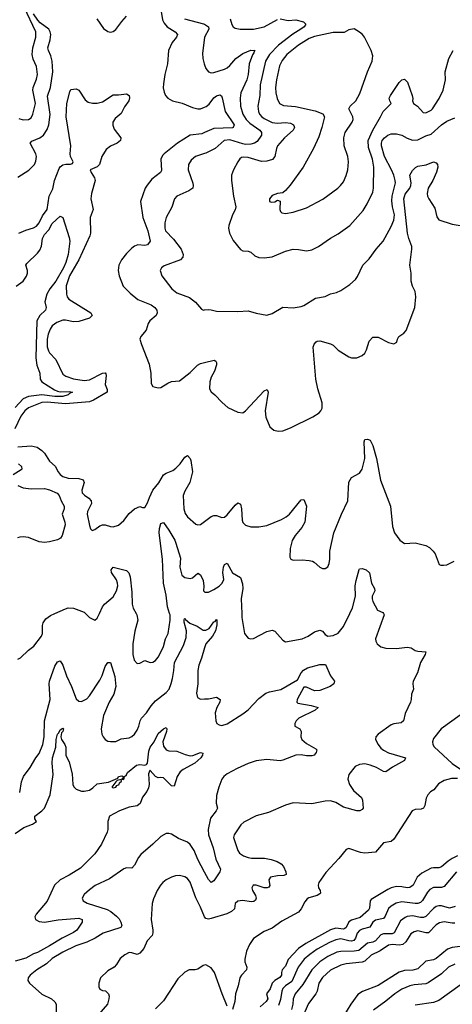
# Model space of a CAD drawing. Header units: inches. Extents: x 1694797 to 1849917, y 907313 to 1017959.
# Tile 272 of 656: x 1708604 to 1711871, y 977050 to 984483. Entities that reach past the tile are written whole.
import ezdxf

# ---------------------------------------------------------------- set-up
doc = ezdxf.new("R2010")
doc.units = ezdxf.units.IN
doc.header["$MEASUREMENT"] = 0
for name, color, linetype in [('B7907', 7, 'Continuous'), ('B7908', 7, 'Continuous'), ('B7917', 7, 'Continuous'), ('B7918', 7, 'Continuous')]:
    doc.layers.add(name, color=color, linetype=linetype)

msp = doc.modelspace()

# ---------------------------------------------------------------- linework, layer by layer
at = {"layer": 'B7907', "color": 5}
for points, elevation in [([(1708590, 979654.4), (1708610, 979664.9), (1708670, 979724), (1708710, 979754), (1708769.2, 979830), (1708775.1, 979850), (1708774.7, 979910), (1708780.4, 979930), (1708800.7, 979959.3), (1708835.3, 979984.7), (1708869.1, 980000)], 760), ([(1708603.5, 978650), (1708617.6, 978730), (1708631.6, 978768.4), (1708682.7, 978837.3), (1708725.4, 978910), (1708750, 978942), (1708777.2, 979010), (1708788.6, 979070), (1708789.8, 979190), (1708833.6, 979350), (1708825.7, 979470), (1708828.4, 979490), (1708870, 979602.4), (1708890, 979635.8), (1708910, 979642.4), (1708929.3, 979609.3), (1708957.4, 979530), (1708994.4, 979450), (1709030, 979356.3), (1709050, 979337.1), (1709070, 979336.4), (1709110, 979356.4), (1709130, 979378.4), (1709210, 979498), (1709227.2, 979532.8), (1709250, 979600.7), (1709270, 979630.7), (1709290, 979630.8), (1709323.2, 979523.2), (1709330.9, 979450), (1709313.4, 979390), (1709278.4, 979330), (1709235.4, 979230), (1709219.5, 979130), (1709224.9, 979090), (1709233, 979070), (1709250, 979048), (1709270, 979035.5), (1709290, 979033), (1709330, 979033.4), (1709370, 979053.4), (1709430, 979060.5), (1709450, 979070.6), (1709470, 979088), (1709490, 979120.5), (1709504.4, 979150), (1709513.5, 979190), (1709522.7, 979210), (1709561.2, 979250), (1709596.9, 979303.1), (1709630, 979342), (1709710, 979403.6), (1709732.1, 979430), (1709748.7, 979471.3), (1709757.8, 979510), (1709768.4, 979570), (1709772.6, 979630), (1709841, 979759), (1709862, 979818), (1709863.4, 979870), (1709845.8, 979934.2), (1709845.2, 979954.8), (1709850, 979964), (1709854.8, 979954.8), (1709887.7, 979927.7), (1709943.4, 979903.4), (1709990, 979874.9), (1710000, 979874.8)], 740), ([(1709100.8, 980000), (1709130, 979971), (1709150, 979958.8), (1709170, 979950.8), (1709190, 979964), (1709206.1, 980000)], 760), ([(1709482.2, 980000), (1709487.6, 979990), (1709497.1, 979950), (1709472.5, 979867.5), (1709458.8, 979770), (1709458.3, 979690), (1709468.1, 979648.1), (1709490, 979623.8), (1709510, 979624.4), (1709550, 979644.4), (1709590, 979630.3), (1709610, 979632), (1709630, 979644.9), (1709650, 979670.4), (1709670, 979708.4), (1709688.6, 979751.4), (1709703.9, 979810), (1709724.5, 979850), (1709740.2, 979950), (1709738.9, 979990), (1709735.9, 980000)], 760), ([(1710000, 979741.9), (1709977.4, 979662.6), (1709956.3, 979610), (1709949.4, 979570), (1709948.7, 979470), (1709939, 979399), (1709946.7, 979366.7), (1709970, 979352.9), (1710000, 979354.9)], 740), ([(1708570, 978340.2), (1708634.3, 978385.7), (1708699.5, 978410), (1708729.6, 978430), (1708718, 978450), (1708717.4, 978470), (1708772.1, 978510), (1708789.8, 978530), (1708833.6, 978630), (1708855.5, 978784.5), (1708849.1, 978869.1), (1708851, 978910), (1708877, 978990), (1708879.4, 979050), (1708888.3, 979090), (1708899.8, 979100.2), (1708910, 979122.8), (1708930, 979135.5), (1708935.5, 979130), (1708930.3, 979110), (1708920.6, 979099.4), (1708914.9, 979070), (1708920.2, 979050), (1708945.6, 979010), (1708951.8, 978991.8), (1708953, 978930), (1708976.5, 978876.5), (1708999.8, 978790), (1709003.8, 978710), (1709012, 978692), (1709030, 978673.7), (1709070, 978659.5), (1709090, 978658.3), (1709130, 978666.4), (1709157.2, 978682.8), (1709190, 978713.1), (1709273.2, 978726.8), (1709343.7, 978756.3), (1709350.4, 978770.4), (1709375.5, 978775.5), (1709384.7, 978770), (1709382, 978758), (1709374, 978750), (1709386.8, 978746.8), (1709393.6, 978753.6), (1709393.6, 978766.4), (1709410, 978782), (1709419.1, 978800.9), (1709485.6, 978854.4), (1709510, 978860.9), (1709550, 978855.6), (1709560.1, 978859.9), (1709570, 978871), (1709578.8, 978961.2), (1709588.1, 978990), (1709620.4, 979030), (1709650, 979095.3), (1709690, 979130.4), (1709710, 979138.8), (1709715.5, 979130), (1709713.4, 979110), (1709683.7, 979030), (1709690, 978998.8), (1709710, 978970.4), (1709730, 978963.6), (1709790, 978961.5), (1709854.4, 978934.4), (1709890, 978926), (1709911, 978929), (1709970, 978951.3), (1709986, 978946), (1709985.5, 978930), (1709972.2, 978910), (1709926.7, 978870), (1709837.7, 978822.3), (1709814.5, 978805.5), (1709793.4, 978770), (1709770, 978697.2), (1709750, 978698), (1709690, 978758.4), (1709670, 978762), (1709650, 978758.4), (1709630, 978769.6), (1709590, 978815.1), (1709586.3, 978813.7), (1709575.6, 978790), (1709580.5, 978710), (1709576.8, 978683.2), (1709564.1, 978655.8), (1709530, 978612.8), (1709513.4, 978566.6), (1709490, 978549.1), (1709430, 978537.2), (1709356.5, 978510), (1709283.1, 978470), (1709270.3, 978430), (1709270.3, 978370.3), (1709264, 978350), (1709220.3, 978259.7), (1709170, 978186.2), (1709063.2, 978076.8), (1708976.1, 978023.9), (1708910.1, 977990), (1708866.3, 977950), (1708810, 977829.6), (1708726.9, 977730), (1708717.4, 977710), (1708723.1, 977690), (1708750, 977675.5), (1708790, 977668.7), (1708893.1, 977686.9), (1709050, 977700.5), (1709075.3, 977690), (1709076.5, 977670), (1709034.7, 977610), (1709009.3, 977590.7), (1708923.2, 977550), (1708830, 977491), (1708738.6, 977441.4), (1708708.7, 977430), (1708650, 977397.2), (1708570, 977375.9)], 720), ([(1710000, 978048.2), (1709950, 978142.7), (1709922.1, 978210), (1709890, 978255.3), (1709870, 978273.8), (1709802.3, 978302.3), (1709750, 978334.8), (1709730, 978339.8), (1709710, 978338), (1709670, 978317.4), (1709610, 978258.7), (1709518.6, 978181.4), (1709500.7, 978159.3), (1709470, 978099.3), (1709450, 978077.2), (1709410, 978079.5), (1709390, 978071.6), (1709282.2, 977997.8), (1709174.4, 977945.6), (1709130, 977915.1), (1709090, 977878), (1709076.3, 977850), (1709082, 977830), (1709113.5, 977813.5), (1709265.2, 977765.2), (1709291.4, 977751.4), (1709335.7, 977715.7), (1709354.3, 977694.3), (1709368.5, 977670), (1709374.3, 977645.7), (1709368, 977630), (1709233.5, 977586.5), (1709174.6, 977550), (1709110, 977518.5), (1709026.7, 977490), (1708930, 977444.1), (1708850, 977396.8), (1708805.7, 977354.3), (1708732.2, 977310), (1708683.8, 977270), (1708668.4, 977250), (1708666, 977230), (1708678.4, 977210), (1708770, 977125.5), (1708844.7, 977090), (1708868.3, 977068.3), (1708878, 977050), (1708878.3, 976970)], 740), ([(1710000, 977710.6), (1709970, 977783.6), (1709933.9, 977853.9), (1709891, 977971), (1709870, 977999.3), (1709850, 978012.8), (1709810, 978021.7), (1709780.8, 978019.2), (1709750.3, 978009.7), (1709710.3, 977989.7), (1709684.9, 977970), (1709666, 977950), (1709643.1, 977910), (1709614.1, 977845.9), (1709604.6, 977810), (1709595.8, 977690), (1709610.2, 977610), (1709610.3, 977590), (1709604.2, 977570), (1709566.7, 977530), (1709540.2, 977470), (1709510, 977435.4), (1709490, 977426), (1709450, 977438.9), (1709430, 977439.7), (1709397.3, 977422.7), (1709363.2, 977396.8), (1709336, 977350), (1709317.6, 977330), (1709270, 977301.5), (1709214.3, 977250), (1709200.2, 977210), (1709202.2, 977182.2), (1709210, 977165.3), (1709230, 977154.6), (1709252, 977152), (1709274.9, 977130), (1709279.5, 977110), (1709277.4, 977090), (1709266, 977050), (1709150, 976916.9)], 760), ([(1710000, 977345.4), (1709990, 977342.9), (1709950, 977314), (1709930, 977309.6), (1709884.7, 977310), (1709850, 977292), (1709797.7, 977242.3), (1709690, 977077), (1709630, 977014.5)], 780)]:
    msp.add_lwpolyline(points, dxfattribs=dict(at, elevation=elevation))
at = {"layer": 'B7907', "color": 5, "elevation": 720}
msp.add_lwpolyline([(1709370, 978746), (1709340.5, 978739.5), (1709330, 978729.2), (1709300.7, 978690), (1709310, 978684.4), (1709328.7, 978690), (1709337.4, 978702.6), (1709354.3, 978710), (1709358.4, 978721.6), (1709373.2, 978733.2)], close=True, dxfattribs=at)
at = {"layer": 'B7908', "color": 5}
for points, elevation in [([(1708596.9, 983736.9), (1708630, 983726.5), (1708670, 983730.3), (1708690, 983742.6), (1708703.5, 983770), (1708722, 983850), (1708703.5, 983950), (1708704.2, 983970), (1708730, 984034.8), (1708736.9, 984070), (1708731, 984130), (1708705.3, 984185.3), (1708698.9, 984218.9), (1708703.2, 984270), (1708724.7, 984350), (1708726.1, 984390), (1708636.9, 984576.9)], 840), ([(1709665.4, 984590), (1709681.8, 984481.8), (1709695.7, 984455.7), (1709717.2, 984430), (1709777, 984390), (1709794.6, 984370), (1709786.7, 984350), (1709756.2, 984310), (1709727.1, 984250), (1709719.6, 984150), (1709700.2, 984070), (1709690, 983998), (1709688.3, 983968.3), (1709695.1, 983935.1), (1709706, 983910), (1709723.7, 983890), (1709757.6, 983870), (1709830, 983853.1), (1709910, 983819.5), (1709950, 983809.5), (1709970, 983810.1), (1710000, 983822.6)], 820), ([(1708590, 983294.4), (1708672.7, 983347.3), (1708714.5, 983390), (1708725.7, 983414.3), (1708730.9, 983450), (1708725.7, 983470), (1708683.1, 983550), (1708695.5, 983564.5), (1708756.9, 983590), (1708784.4, 983610), (1708810, 983653.6), (1708822.8, 983690), (1708832.9, 983767.1), (1708814.7, 983905.3), (1708836.6, 983970), (1708853, 984090), (1708848.2, 984170), (1708838.1, 984210), (1708820.2, 984250), (1708817.3, 984270), (1708834.9, 984330), (1708837.9, 984370), (1708834.4, 984390), (1708823.6, 984410), (1708759.1, 984459.1), (1708739.5, 984479.5), (1708707.3, 984527.3)], 820), ([(1709185.7, 984490), (1709237.5, 984417.5), (1709270, 984392.7), (1709290, 984388.2), (1709310, 984393.7), (1709330, 984407.7), (1709374, 984470), (1709410, 984510.1)], 820), ([(1709849.1, 984490), (1709992.7, 984452.7), (1710000, 984448.2)], 840), ([(1710000, 984348), (1709984.9, 984230), (1709987.6, 984190), (1709996.5, 984150), (1710000, 984140.8)], 840), ([(1708597.7, 982870), (1708650, 982893.2), (1708708.1, 982911.9), (1708730, 982924.6), (1708750, 982948.9), (1708777.1, 983002.9), (1708811.8, 983050), (1708825.1, 983150), (1708852.9, 983207.1), (1708867.7, 983270), (1708900.9, 983359.1), (1708910, 983372.8), (1708930, 983386.1), (1708951.7, 983391.7), (1708987.4, 983392.6), (1709001.7, 983398.3), (1709006.6, 983410), (1708987.3, 983450), (1708984.8, 983470), (1708989.9, 983530), (1708953.9, 983750), (1708960.9, 983850), (1708981.7, 983938.3), (1708990, 983954.8), (1709030, 983962), (1709050, 983950.6), (1709097.3, 983877.3), (1709121.2, 983861.2), (1709153.5, 983853.5), (1709190, 983852.5), (1709230, 983861.8), (1709310, 983915.3), (1709350, 983914.8), (1709410, 983922.8), (1709430, 983910.8), (1709432.7, 983892.7), (1709427, 983870), (1709395.1, 983824.9), (1709370, 983774.5), (1709324.4, 983735.6), (1709308.3, 983710), (1709307.3, 983687.3), (1709315.9, 983655.9), (1709367.3, 983590), (1709364.9, 983570), (1709340.5, 983550), (1709290, 983528), (1709256.1, 983503.9), (1709223.9, 983450), (1709206, 983390), (1709188.4, 983371.6), (1709135.5, 983350), (1709142.8, 983330), (1709169.5, 983290), (1709174, 983270), (1709146.9, 983170), (1709140.5, 983130), (1709158.6, 983050), (1709137.1, 982990), (1709137.8, 982870), (1709132.5, 982850), (1709050.5, 982670), (1708979.9, 982550), (1708954.4, 982474.4), (1708956.9, 982410), (1708961.8, 982390), (1708973.7, 982373.7), (1709141.1, 982270), (1709150.3, 982250), (1709130.4, 982230), (1709050, 982203.5), (1709010, 982201.2), (1708950, 982214.3), (1708930, 982213.8), (1708883, 982197), (1708850, 982171.4), (1708832.9, 982147.1), (1708818.2, 982110), (1708810.5, 982070), (1708812.3, 982012.3), (1708822.1, 981982.1), (1708830, 981967.3), (1708876.4, 981916.4), (1708930, 981805.8), (1708951.3, 981791.3), (1709010.6, 981770.6), (1709090, 981757.9), (1709130, 981763.8), (1709230, 981814), (1709250, 981815.8), (1709255.2, 981810), (1709255.9, 981795.9), (1709248.3, 981730), (1709264.3, 981690), (1709263.5, 981670), (1709160.6, 981610), (1709130, 981597.6), (1708950, 981583.4), (1708810, 981594.8), (1708770, 981593.9), (1708670, 981553.6), (1708642, 981530), (1708611.4, 981490), (1708566, 981394)], 780), ([(1710000, 983630.9), (1709978.7, 983621.3), (1709890, 983611.5), (1709794.4, 983550), (1709693.8, 983470), (1709683, 983457), (1709668.4, 983430), (1709675.2, 983344.8), (1709667.4, 983330), (1709602.3, 983277.7), (1709566.6, 983233.4), (1709552.3, 983210), (1709514.9, 983110), (1709533, 982990), (1709571.3, 982890), (1709588.2, 982810), (1709570, 982782.7), (1709550, 982779.3), (1709496.2, 982783.8), (1709470, 982773.5), (1709450, 982758.9), (1709410, 982716.9), (1709373.4, 982670), (1709353.1, 982630), (1709347.9, 982590), (1709355.3, 982550), (1709385.7, 982470), (1709437.2, 982417.2), (1709495.8, 982370), (1709597.4, 982330), (1709624.4, 982310), (1709638.2, 982290), (1709642.2, 982270), (1709634.9, 982250), (1709586.7, 982210), (1709574.9, 982190), (1709560, 982140), (1709518.7, 982090), (1709512, 982070), (1709522.6, 982030), (1709582.4, 981882.4), (1709595.1, 981815.1), (1709597.5, 981737.5), (1709610, 981714.8), (1709650, 981703.8), (1709670, 981706), (1709721.6, 981738.4), (1709750, 981750.3), (1709810, 981756.5), (1709890, 981819.1), (1709946.5, 981873.5), (1709970, 981888.2), (1710000, 981895.4)], 820), ([(1710000, 983472), (1709931.2, 983448.8), (1709897.8, 983422.2), (1709879.6, 983390), (1709876.1, 983350), (1709910.4, 983249.6), (1709914.9, 983230), (1709912.2, 983210), (1709882, 983190), (1709790.6, 983150), (1709772.2, 983130), (1709752, 983068), (1709710.3, 982990), (1709700.8, 982950), (1709699, 982910), (1709704.9, 982890), (1709765.6, 982825.6), (1709823.7, 982750), (1709837.6, 982710), (1709836.4, 982690), (1709817.3, 982670), (1709695.6, 982624.4), (1709674, 982610), (1709663.8, 982590), (1709678, 982550), (1709752.2, 982450), (1709790, 982420.9), (1709886, 982386), (1709930.7, 982350), (1709976.3, 982296.3), (1709990.6, 982290.6), (1710000, 982291.8)], 840), ([(1708576.8, 982470), (1708630.3, 982509.7), (1708654.5, 982545.5), (1708661.8, 982570), (1708661.7, 982590), (1708651.2, 982630), (1708657, 982643), (1708738.7, 982721.3), (1708756.3, 982743.7), (1708767.5, 982772.5), (1708775.5, 982830), (1708790, 982861.5), (1708823.4, 982896.6), (1708850, 982943), (1708910, 982998.8), (1708930.5, 982990), (1708978, 982838), (1708981.7, 982810), (1708971, 982711), (1708952.5, 982650), (1708933.8, 982610), (1708877.2, 982510), (1708830.7, 982450), (1708807.7, 982410), (1708792.8, 982352.8), (1708803.2, 982310), (1708798.6, 982290), (1708755.5, 982250), (1708734.1, 982210), (1708726, 981930), (1708733.5, 981873.5), (1708754.7, 981814.7), (1708757.5, 981770), (1708771.3, 981750), (1708867.5, 981687.5), (1708890, 981678.2), (1708910, 981674.2), (1708977.1, 981677.1), (1709001.6, 981670), (1708980, 981660), (1708970.2, 981650), (1708930, 981638.8), (1708870, 981638.6), (1708769.9, 981649.9), (1708670, 981637.7), (1708630, 981621.7), (1708570, 981555.4)], 760), ([(1708590, 981258.4), (1708690, 981266.6), (1708735.8, 981255.7), (1708770, 981231.5), (1708790, 981210.3), (1708830, 981150.3), (1708872.8, 981112.8), (1708894.7, 981070), (1708910.3, 981050), (1708930, 981034.4), (1708970, 981022.1), (1709050, 981020.1), (1709083.7, 981010), (1709091, 980990), (1709074, 980930), (1709075, 980910), (1709092.3, 980892.3), (1709126.7, 980870), (1709144.2, 980850), (1709145.8, 980830), (1709116.9, 980770), (1709113.8, 980750), (1709130, 980664.7), (1709138.5, 980638.5), (1709150, 980627.3), (1709170, 980633), (1709210, 980662.4), (1709230, 980670.3), (1709250, 980670.4), (1709290, 980655.8), (1709310, 980653.7), (1709350, 980666), (1709390, 980701.5), (1709430, 980754.9), (1709470, 980790.2), (1709510, 980807), (1709530, 980800.4), (1709550, 980800.5), (1709570, 980834.9), (1709583.7, 980876.3), (1709609.2, 980930), (1709653.5, 980986.5), (1709690, 981046.5), (1709710, 981060.1), (1709760.2, 981079.8), (1709783.7, 981096.3), (1709816.5, 981130), (1709850, 981180.3), (1709870, 981192.7), (1709890, 981170.4), (1709895.6, 981155.6), (1709908.1, 981070), (1709888.3, 980990), (1709850, 980924.2), (1709838, 980890), (1709843.6, 980790), (1709853.7, 980753.7), (1709870, 980730.4), (1709934.6, 980674.6), (1709950, 980670.3), (1709970, 980672), (1710000, 980694.6)], 780), ([(1708595.6, 981130), (1708617.8, 981110), (1708619.5, 981090), (1708615.4, 981084.6), (1708553.6, 981046.4)], 760), ([(1708590, 980966.4), (1708630, 980948.4), (1708690, 980940.7), (1708790, 980943.7), (1708830, 980932.9), (1708887.7, 980907.7), (1708902.2, 980890), (1708915.8, 980850), (1708938.6, 980810), (1708940.2, 980790), (1708923.2, 980750), (1708945.8, 980690), (1708946.8, 980670), (1708925.6, 980590), (1708911.6, 980568.4), (1708890, 980556.5), (1708830, 980540.7), (1708790, 980535.3), (1708750, 980542.2), (1708670, 980573.6), (1708630, 980577.7), (1708604.8, 980575.2), (1708587.7, 980570)], 760), ([(1709735.9, 980000), (1709721.1, 980050), (1709710, 980138.4), (1709689.6, 980230), (1709683.2, 980410), (1709657.3, 980610), (1709658.5, 980641.5), (1709670, 980680.4), (1709690, 980686.7), (1709730.1, 980630), (1709774.2, 980554.2), (1709783.5, 980530), (1709816.9, 980416.9), (1709813.1, 980350), (1709829.1, 980289.1), (1709850, 980271.3), (1709890, 980265.2), (1709910, 980270.3), (1709950, 980305.5), (1709970, 980292.2), (1709990.2, 980250), (1709993.7, 980206.3), (1709990.8, 980170.8), (1710000, 980162.6)], 760), ([(1709206.1, 980000), (1709228.9, 980051.1), (1709244.7, 980070), (1709310, 980124.7), (1709334.9, 980170), (1709344.7, 980210), (1709343.4, 980230), (1709334.8, 980254.8), (1709296.9, 980310), (1709295.1, 980330), (1709310, 980350.6), (1709410, 980323.7), (1709427.8, 980307.8), (1709438, 980278), (1709450, 980162), (1709452.3, 980070), (1709460.6, 980040.6), (1709482.2, 980000)], 760), ([(1708869.1, 980000), (1708950, 980036.5), (1708970, 980042.8), (1709010, 980039.5), (1709090, 980010.7), (1709100.8, 980000)], 760)]:
    msp.add_lwpolyline(points, dxfattribs=dict(at, elevation=elevation))
at = {"layer": 'B7917', "color": 5}
for points, elevation in [([(1711351.1, 980000), (1711356.3, 979990), (1711290.5, 979810), (1711293.4, 979790), (1711302.8, 979770), (1711330, 979747.7), (1711370, 979739.3), (1711450, 979736.4), (1711530, 979746.7), (1711560.4, 979740.4), (1711590, 979720.7), (1711610, 979714.8), (1711671, 979710), (1711666.8, 979690), (1711630.3, 979630), (1711607.1, 979552.9), (1711576.3, 979490), (1711573.4, 979470), (1711577.3, 979430), (1711561.6, 979390), (1711560.5, 979350), (1711555.5, 979330), (1711513.7, 979246.3), (1711503, 979190), (1711485.1, 979174.9), (1711430, 979167), (1711410, 979159.3), (1711310.4, 979090), (1711293.7, 979070), (1711290.3, 979050), (1711310.3, 979010), (1711330, 978983.1), (1711350, 978967.9), (1711390, 978949.2), (1711518, 978910), (1711510.5, 978890), (1711419.6, 978840.4), (1711370, 978804.7), (1711350, 978807.2), (1711298.4, 978838.4), (1711250, 978856.1), (1711210, 978864.4), (1711170, 978859.1), (1711136.2, 978843.8), (1711090, 978785.2), (1711082.8, 978750), (1711093.8, 978710), (1711124.4, 978664.4), (1711184.4, 978610), (1711192.4, 978590), (1711198, 978530), (1711190, 978519.3), (1711171.3, 978510), (1711150, 978509.8), (1711050, 978539.2), (1710990, 978573.5), (1710950, 978584.7), (1710910, 978583.1), (1710810, 978563.6), (1710670, 978571), (1710610, 978554), (1710482, 978498), (1710390, 978472.1), (1710295.6, 978424.4), (1710274.7, 978405.3), (1710258, 978382), (1710223.8, 978330), (1710218.4, 978310), (1710250.3, 978210), (1710263.1, 978190), (1710294.9, 978170), (1710330, 978158.4), (1710354.2, 978154.2), (1710453.3, 978153.3), (1710503.4, 978143.4), (1710547.8, 978127.8), (1710578, 978110), (1710596.4, 978090), (1710613.7, 978050), (1710617.1, 978030), (1710598, 978022), (1710550, 978020.3), (1710498, 978010), (1710486.4, 977990), (1710493.3, 977946.7), (1710485.4, 977934.6), (1710471.8, 977928.2), (1710449, 977929), (1710390, 977949.7), (1710367.7, 977950), (1710356.4, 977930), (1710361.7, 977910), (1710384.4, 977870), (1710390.3, 977850), (1710384.8, 977835.2), (1710373, 977827), (1710355.5, 977824.5), (1710287.4, 977832.6), (1710250, 977829.6), (1710232, 977810), (1710224.9, 977770), (1710204.2, 977750), (1710167.6, 977732.4), (1710050, 977697.7), (1710030, 977693.5), (1710010, 977697.6), (1710000.3, 977710), (1710000, 977710.6)], 760), ([(1710280.6, 980000), (1710281.6, 979970), (1710301.6, 979850), (1710330, 979814), (1710350, 979807.7), (1710370, 979810.6), (1710470, 979864), (1710510, 979874), (1710530, 979866.8), (1710590, 979798), (1710610, 979786), (1710736, 979810), (1710782, 979830), (1710830, 979860.4), (1710870, 979873), (1710890, 979866), (1710910, 979841), (1710930, 979827.7), (1710970, 979833), (1711010, 979852.7), (1711050, 979902), (1711096.7, 980000)], 760), ([(1710000, 979874.8), (1710010, 979874.7), (1710033.7, 979886.3), (1710070, 979936.4), (1710079.4, 979940.6), (1710090, 979954.8), (1710092, 979952), (1710093.6, 979913.6), (1710083.5, 979870), (1710060.8, 979830), (1710008.5, 979771.5), (1710000, 979741.9)], 740), ([(1710000, 979354.9), (1710030, 979356.9), (1710090, 979368), (1710117.3, 979350), (1710115.5, 979330), (1710092.4, 979290), (1710079.3, 979250), (1710083.8, 979190), (1710093.4, 979170), (1710110, 979160.3), (1710130, 979155.6), (1710170, 979166.4), (1710290, 979243.8), (1710330, 979273.7), (1710410, 979358.9), (1710462.6, 979397.4), (1710490, 979408.7), (1710574.8, 979425.2), (1710701.1, 979498.9), (1710728.5, 979551.5), (1710747.4, 979572.6), (1710776, 979590), (1710870, 979614.5), (1710914.1, 979614.1), (1710950.6, 979530.6), (1710981, 979490), (1710976.3, 979470), (1710948.4, 979450), (1710870, 979417.7), (1710830, 979416.1), (1710770, 979443.9), (1710750, 979444.5), (1710699.3, 979350), (1710696, 979330), (1710703.8, 979323.8), (1710805.1, 979305.1), (1710858, 979290), (1710836, 979270), (1710711.2, 979208.8), (1710692.2, 979190), (1710682.6, 979170), (1710681.6, 979150), (1710718.4, 979130), (1710730.2, 979110.2), (1710726.2, 979070), (1710734.9, 979050), (1710770, 979019.1), (1710839.3, 978979.3), (1710846.8, 978970), (1710841.6, 978950), (1710828.6, 978931.4), (1710810, 978924.4), (1710770, 978925.8), (1710730, 978933.6), (1710690, 978931.2), (1710590, 978892.1), (1710570, 978888.4), (1710470, 978896.8), (1710390, 978887.9), (1710330, 978868.9), (1710244.9, 978830), (1710170.6, 978790), (1710146, 978770), (1710130.5, 978750), (1710107.3, 978690), (1710090, 978626), (1710088.1, 978568.1), (1710097.3, 978530), (1710088, 978510), (1710044.1, 978455.9), (1710026.5, 978370), (1710030.1, 978330), (1710064.1, 978230), (1710084.5, 978144.5), (1710120.3, 978070), (1710116, 978050), (1710070, 977982.7), (1710050, 977969.6), (1710030, 977991.5), (1710000, 978048.2)], 740), ([(1711930, 979232.2), (1711786.5, 979130), (1711730, 979057), (1711720.3, 979030), (1711722.6, 979010), (1711734.5, 978994.5), (1711868.8, 978868.8), (1711955.3, 978810)], 780), ([(1711910, 978754.5), (1711864.7, 978755.3), (1711810, 978740.5), (1711765.9, 978714.1), (1711730.5, 978670), (1711706.2, 978653.8), (1711686, 978630), (1711674, 978606), (1711663.1, 978550), (1711654.4, 978530), (1711636.2, 978523.8), (1711590, 978521.5), (1711568.4, 978511.6), (1711430, 978296.2), (1711410, 978278.7), (1711350, 978268.3), (1711290, 978198), (1711210, 978189.8), (1711176.3, 978196.3), (1711090, 978226.6), (1711070, 978219.3), (1711013.4, 978150), (1710916.2, 978043.8), (1710864, 977970), (1710857.3, 977950), (1710860.8, 977930), (1710872, 977908), (1710874.9, 977890), (1710870, 977883.6), (1710850.6, 977870), (1710786.1, 977853.9), (1710773.6, 977846.4), (1710756.8, 977823.2), (1710730, 977769.6), (1710710, 977744.7), (1710582.7, 977677.3), (1710510, 977624.5), (1710450, 977599.3), (1710370, 977547.2), (1710338.5, 977501.5), (1710316.1, 977450), (1710303, 977390), (1710304.1, 977370), (1710318.6, 977330), (1710317.4, 977310), (1710279, 977270), (1710265.7, 977250), (1710253.2, 977190), (1710234.4, 977130), (1710229.4, 977070), (1710210, 977011.8)], 780), ([(1711910, 978171), (1711869.8, 978150.2), (1711839.6, 978130), (1711790, 978086.5), (1711770, 978079.3), (1711730, 978081.1), (1711710, 978076.3), (1711640.9, 978039.1), (1711604.3, 978010), (1711574.2, 977950), (1711550, 977930.7), (1711530, 977928.5), (1711490, 977936.9), (1711450, 977938.7), (1711410, 977929.9), (1711383, 977917), (1711258.6, 977841.4), (1711250.2, 977829.8), (1711245.6, 977774.4), (1711238.4, 977761.6), (1711174.5, 977705.5), (1711110, 977684.7), (1711090, 977673), (1711069.2, 977630.8), (1711058.1, 977621.9), (1711050, 977618.1), (1710990, 977624), (1710950, 977612.7), (1710764.3, 977510), (1710708.1, 977471.9), (1710631.2, 977388.8), (1710610, 977338.7), (1710584.7, 977310), (1710579.8, 977290), (1710581, 977270), (1710568.6, 977251.4), (1710530.9, 977229.1), (1710511.6, 977210), (1710494.2, 977165.8), (1710466.7, 977130), (1710477.9, 977090), (1710465.4, 977070), (1710419.2, 977030)], 820), ([(1711903.2, 978050), (1711810, 977939.8), (1711790, 977931.5), (1711730, 977931.4), (1711702.4, 977917.6), (1711682.4, 977897.6), (1711645.6, 977834.4), (1711630, 977818.2), (1711610, 977811.2), (1711590, 977811.1), (1711490, 977822.8), (1711447.7, 977812.3), (1711410, 977791.3), (1711388, 977772), (1711364.8, 977715.2), (1711350, 977697.6), (1711290, 977684.4), (1711270.8, 977670), (1711247.5, 977632.5), (1711190, 977616.7), (1711170, 977606.4), (1711152.2, 977587.8), (1711139.6, 977550), (1711127.6, 977532.4), (1711110, 977527), (1711090, 977528.7), (1711030, 977543.4), (1710990, 977537.2), (1710942.9, 977517.1), (1710850, 977465.5), (1710793.7, 977426.3), (1710752.8, 977390), (1710707.3, 977330), (1710657.8, 977222.2), (1710610.9, 977190), (1710592, 977168), (1710583.3, 977150), (1710573.6, 977086.4), (1710558.8, 977041.2)], 840), ([(1711891.3, 977788.7), (1711850, 977775.2), (1711790, 977793.9), (1711770, 977794.1), (1711750, 977788.2), (1711730, 977774), (1711670, 977712.8), (1711653.9, 977706.1), (1711630, 977705.9), (1711570, 977716.6), (1711530, 977712.4), (1711513.7, 977706.3), (1711480.4, 977679.6), (1711430.9, 977590), (1711417.6, 977582.4), (1711350, 977581.2), (1711330, 977573.2), (1711290, 977528.1), (1711270, 977518), (1711230, 977510.5), (1711163.7, 977456.3), (1711130, 977451), (1711030, 977448.9), (1710997.8, 977442.2), (1710930, 977411.5), (1710870, 977369.9), (1710811.1, 977308.9), (1710741.7, 977198.3), (1710685.1, 977130), (1710667.9, 977090), (1710666.4, 977050), (1710656.6, 977010)], 860), ([(1711890, 977662.1), (1711870, 977661.3), (1711810, 977672.4), (1711775, 977665), (1711749.4, 977650), (1711690, 977590.6), (1711670, 977589.9), (1711610, 977604.2), (1711582.3, 977597.7), (1711558.7, 977581.3), (1711519.4, 977520.6), (1711497.9, 977502.1), (1711470, 977497.5), (1711419.4, 977500.6), (1711390, 977495.1), (1711326.5, 977453.5), (1711259.2, 977420.8), (1711210, 977376.1), (1711190, 977368.8), (1711070, 977355.3), (1711030, 977346.1), (1710950, 977306.6), (1710890, 977252.2), (1710863.9, 977210), (1710849.4, 977150), (1710840.1, 977130), (1710784.4, 977055.6), (1710730.1, 976929.9)], 880), ([(1711930, 977486), (1711870, 977477.7), (1711835.2, 977464.8), (1711750, 977395.1), (1711730, 977385.7), (1711670, 977375.6), (1711610, 977317.2), (1711571.9, 977308.1), (1711510, 977304.6), (1711470, 977293.1), (1711310, 977191.3), (1711193.6, 977146.4), (1711157.4, 977122.6), (1711103.8, 977050), (1711050, 976961.3)], 920), ([(1710170, 977036.9), (1710131.6, 977130), (1710074.6, 977290), (1710050, 977326.3), (1710010, 977347.8), (1710000, 977345.4)], 780), ([(1711890, 977353.5), (1711842, 977330), (1711790, 977279.1), (1711688.7, 977211.3), (1711670, 977204.8), (1711583.1, 977196.9), (1711550, 977188.4), (1711490, 977163.9), (1711435.8, 977130), (1711370, 977073.8), (1711274.6, 977005.4)], 940), ([(1711930, 977194.3), (1711770, 977079.4), (1711730, 977063.4), (1711590, 977043.5)], 960)]:
    msp.add_lwpolyline(points, dxfattribs=dict(at, elevation=elevation))
at = {"layer": 'B7918', "color": 5}
for points, elevation in [([(1710000, 984448.2), (1710029.2, 984430), (1710032.7, 984410), (1710000.3, 984350), (1710000, 984348)], 840), ([(1710570, 984488.6), (1710630, 984477.8), (1710690, 984481.1), (1710747.7, 984467.7), (1710764.9, 984450), (1710752.3, 984430), (1710728.1, 984410), (1710667.6, 984372.4), (1710559, 984290), (1710490, 984220.6), (1710459.8, 984170), (1710420.4, 983990), (1710418.5, 983910), (1710403.2, 983830), (1710406.6, 983790), (1710414.8, 983770), (1710431.8, 983750), (1710450, 983737.2), (1710510, 983707.2), (1710550, 983701.5), (1710610, 983706.3), (1710650, 983701.2), (1710670.3, 983690), (1710676.4, 983676.4), (1710678.5, 983670), (1710670.2, 983650), (1710604.7, 983590), (1710551.6, 983530), (1710542, 983510), (1710530.2, 983450), (1710512.8, 983427.2), (1710470, 983413.6), (1710430, 983412.5), (1710330, 983442.7), (1710294.3, 983445.7), (1710278.7, 983441.3), (1710266.8, 983433.2), (1710251.3, 983410), (1710219.6, 983350), (1710204.2, 983310), (1710202.3, 983270), (1710217.6, 983150), (1710235.8, 983070), (1710231.5, 983048.5), (1710210.3, 983010), (1710183.7, 982930), (1710180.3, 982910), (1710188.2, 982870), (1710216.7, 982816.7), (1710270, 982747.3), (1710290, 982738), (1710330, 982734.9), (1710348.5, 982728.5), (1710380.3, 982700.3), (1710410, 982686.7), (1710450, 982685.3), (1710510, 982691.8), (1710610, 982735.3), (1710670, 982750.3), (1710710, 982748.7), (1710770, 982738), (1710810, 982746), (1710859.5, 982770), (1710950, 982834.4), (1711010, 982866.7), (1711095.8, 982930), (1711197.4, 983042.6), (1711227.6, 983092.4), (1711270, 983180.7), (1711275.3, 983210), (1711278.5, 983370), (1711267.5, 983430), (1711238.3, 983518.3), (1711236.6, 983570), (1711271.1, 983648.9), (1711329.8, 983750), (1711347.8, 983790), (1711409.6, 983850), (1711398, 983870), (1711394, 983890), (1711404, 983910), (1711470, 984008.2), (1711490, 984028), (1711510, 984034), (1711531.5, 984011.5), (1711566.5, 983910), (1711572.3, 983887.7), (1711570.5, 983870.5), (1711578.8, 983850), (1711609.2, 983829.2), (1711650, 983782), (1711670, 983779.3), (1711710, 983800.4), (1711720.7, 983810), (1711772.8, 983887.2), (1711801.1, 983950), (1711818.4, 984030), (1711817.2, 984090), (1711843.7, 984190), (1711877.2, 984250)], 860), ([(1710193.4, 984490), (1710206, 984446), (1710215.3, 984430), (1710230, 984419), (1710269.7, 984410.3), (1710370, 984412.1), (1710449.5, 984430), (1710550, 984485.2)], 860), ([(1710000, 984140.8), (1710010, 984114.8), (1710030.8, 984090), (1710050, 984080.4), (1710070, 984083.1), (1710150, 984108.1), (1710170, 984118.6), (1710190, 984136.9), (1710236.1, 984190), (1710290, 984227.5), (1710350, 984252), (1710381, 984250), (1710373.8, 984246.2), (1710372.5, 984232.5), (1710362.3, 984217.7), (1710336, 984150), (1710328.2, 984070), (1710319.2, 984030), (1710273.7, 983930), (1710268.6, 983890), (1710270.9, 983830), (1710290.1, 983770), (1710313.2, 983730), (1710341.6, 983701.6), (1710416.2, 983650), (1710431.1, 983630), (1710430.2, 983610), (1710397.7, 983562.3), (1710377.6, 983550), (1710350, 983543.9), (1710310, 983541.5), (1710290, 983544.9), (1710190, 983575.7), (1710148.6, 983571.4), (1710079.1, 983510), (1710010, 983475.4), (1710000, 983472)], 840), ([(1710000, 983822.6), (1710012.3, 983827.7), (1710033.7, 983846.3), (1710070, 983892), (1710090, 983908.9), (1710115.1, 983915.1), (1710127.4, 983907.4), (1710133.7, 983893.7), (1710155.1, 983790), (1710222.2, 983690), (1710217, 983670), (1710210, 983666.3), (1710070, 983662.5), (1710000, 983630.9)], 820), ([(1710000, 982291.8), (1710030, 982295.5), (1710050, 982293.4), (1710090, 982282), (1710250, 982280.5), (1710330, 982286), (1710390, 982268.2), (1710470, 982253), (1710510, 982265.5), (1710590, 982312.7), (1710670, 982307.7), (1710730, 982318), (1710750, 982325.5), (1710838.3, 982381.7), (1710910, 982394), (1710950, 982412.4), (1710997.2, 982422.8), (1711030, 982438), (1711097.5, 982482.5), (1711139.8, 982520.2), (1711155.9, 982544.1), (1711196.2, 982630), (1711242, 982678), (1711295.1, 982750), (1711348.8, 982811.2), (1711410, 982922), (1711428.8, 982970), (1711434.3, 983010), (1711418.4, 983070), (1711414.2, 983114.2), (1711416.4, 983150), (1711440.6, 983250), (1711439.2, 983270), (1711428.7, 983310), (1711411.3, 983350), (1711358.6, 983450), (1711336.2, 983530), (1711335, 983550), (1711341.6, 983570), (1711358, 983590), (1711383.5, 983610), (1711410, 983620.1), (1711450, 983620.9), (1711490, 983610.2), (1711530, 983588.4), (1711570, 983573.5), (1711610, 983575.5), (1711670, 983605.2), (1711710, 983618.4), (1711789.9, 983690.1), (1711830, 983716.5), (1711890, 983741.1)], 840), ([(1710000, 981895.4), (1710072.8, 981912.8), (1710085.3, 981905.3), (1710090, 981896), (1710090, 981878), (1710074.8, 981830), (1710050, 981784.2), (1710039.8, 981750), (1710036, 981696), (1710050, 981673), (1710078, 981650), (1710131.9, 981591.9), (1710176.2, 981556.2), (1710250, 981520.4), (1710290, 981514.9), (1710310, 981530.3), (1710450, 981681.7), (1710471.7, 981691.7), (1710480.3, 981670), (1710457.8, 981530), (1710462.4, 981482.4), (1710491.6, 981410), (1710523, 981383), (1710555.6, 981375.6), (1710590, 981380.1), (1710650, 981400.9), (1710816.5, 981483.5), (1710864.3, 981515.7), (1710877.8, 981530), (1710887.7, 981550), (1710886.9, 981590), (1710854.9, 981694.9), (1710839.7, 981770), (1710821.1, 982010), (1710827.7, 982032.3), (1710842.4, 982050), (1710850, 982056), (1710870, 982058.9), (1710950, 982034.7), (1710970, 982024.9), (1711010, 981989.2), (1711090, 981938.3), (1711110, 981930.3), (1711149.7, 981930.3), (1711190, 981947), (1711210, 981964.9), (1711223.1, 981990), (1711243.5, 982056.5), (1711270, 982086.4), (1711310, 982085.7), (1711390, 982046), (1711430, 982035.5), (1711452.6, 982047.4), (1711456.2, 982070), (1711466, 982090), (1711504.9, 982115.1), (1711523.1, 982136.9), (1711587.6, 982310), (1711596.3, 982390), (1711589.6, 982430), (1711569.7, 982470), (1711560.4, 982510), (1711561, 982570), (1711549.8, 982629.8), (1711565.7, 982750), (1711564, 982770), (1711541.6, 982830), (1711532.3, 982870), (1711504.2, 983130), (1711515.1, 983164.9), (1711549.9, 983210), (1711558.3, 983230), (1711560.5, 983250), (1711551.3, 983310), (1711570, 983344), (1711592.9, 983367.1), (1711610, 983375.8), (1711673.7, 983386.3), (1711730, 983410.3), (1711750, 983402.4), (1711758.3, 983390), (1711761.3, 983370), (1711751.4, 983331.4), (1711724.2, 983270), (1711688.3, 983211.7), (1711681.1, 983170), (1711683.6, 983150), (1711692.7, 983130), (1711738.8, 983058.8), (1711754.9, 982994.9), (1711770, 982972.9), (1711870, 982939.5), (1711930, 982928.9)], 820), ([(1710000, 980694.6), (1710050, 980732.2), (1710070, 980740.4), (1710090, 980740.5), (1710130, 980725.5), (1710150, 980728.2), (1710170, 980744.9), (1710230, 980817.6), (1710250, 980834.9), (1710270, 980826), (1710277.6, 980790), (1710283.8, 980703.8), (1710290, 980686.4), (1710310, 980666.7), (1710350, 980653.7), (1710410, 980655.3), (1710470, 980664.9), (1710580.9, 980710), (1710615.1, 980730), (1710640.5, 980750), (1710730, 980857.3), (1710750, 980861), (1710770.3, 980810), (1710757.6, 980690), (1710734.7, 980650), (1710682.9, 980590), (1710662.6, 980550), (1710645.3, 980490), (1710644.7, 980424.7), (1710650.6, 980410.6), (1710670, 980402), (1710735.9, 980404.1), (1710790, 980400.4), (1710814.2, 980394.2), (1710828.2, 980388.2), (1710870, 980351), (1710890, 980341), (1710910, 980338.8), (1710930, 980351.3), (1710941.5, 980378.5), (1710947, 980410), (1710946.6, 980470), (1710977.1, 980610), (1711034.1, 980750), (1711081.1, 980850), (1711090, 980991), (1711110, 981027.7), (1711170, 981059.5), (1711190.8, 981090), (1711210.6, 981170), (1711204.6, 981295.4), (1711210, 981312.9), (1711230, 981317.3), (1711250, 981308.4), (1711270, 981267.3), (1711297.1, 981170), (1711327.8, 981007.8), (1711403.1, 980810), (1711418, 980658), (1711433.4, 980610), (1711474.2, 980554.2), (1711508.7, 980528.7), (1711590, 980532.4), (1711670, 980512.7), (1711698, 980498), (1711727.3, 980470), (1711740.7, 980450), (1711770.8, 980370.8), (1711784.9, 980364.9), (1711804.9, 980364.9), (1711830, 980368.4), (1711885.7, 980394.3)], 780), ([(1710000, 980162.6), (1710001.4, 980161.4), (1710030, 980162), (1710070, 980182), (1710110, 980205.7), (1710133.3, 980230), (1710144.2, 980255.8), (1710138.3, 980310), (1710142.2, 980350), (1710150, 980370.4), (1710170, 980379.1), (1710210, 980306), (1710270, 980271.3), (1710285.1, 980225.1), (1710289.3, 980190), (1710276.9, 980110), (1710280.6, 980000)], 760), ([(1711096.7, 980000), (1711117.1, 980042.9), (1711138.8, 980130), (1711136.1, 980210), (1711144, 980250), (1711166.7, 980333.3), (1711170, 980338), (1711190, 980340.9), (1711220.4, 980330), (1711246.6, 980306.6), (1711260.2, 980230), (1711282, 980190), (1711284.9, 980170), (1711265.8, 980130), (1711264.5, 980110), (1711270, 980090.7), (1711306.1, 980026.1), (1711347.3, 980007.3), (1711351.1, 980000)], 760)]:
    msp.add_lwpolyline(points, dxfattribs=dict(at, elevation=elevation))
at = {"layer": 'B7918', "color": 5, "elevation": 880}
msp.add_lwpolyline([(1711130, 984412.7), (1711090, 984406), (1711053.7, 984386.3), (1710970, 984386.3), (1710830, 984354.9), (1710790, 984340.7), (1710710, 984289.3), (1710620.4, 984219.6), (1710584.8, 984175.2), (1710566, 984134), (1710543.4, 984030), (1710535.8, 983970), (1710538.5, 983930), (1710547.6, 983887.6), (1710564.9, 983850), (1710595, 983835), (1710686.6, 983826.6), (1710834.1, 983794.1), (1710892.3, 983772.3), (1710904.9, 983750), (1710886.7, 983670), (1710861.7, 983598.3), (1710822, 983510), (1710743.8, 983370), (1710645.3, 983234.8), (1710610, 983193.2), (1710590, 983175.3), (1710550, 983171.8), (1710510, 983154.5), (1710490.7, 983130), (1710491.3, 983110), (1710504.7, 983104.7), (1710531.4, 983108.6), (1710550, 983120.7), (1710570, 983114), (1710568.9, 983050), (1710574, 983034), (1710584.6, 983024.6), (1710610, 983020.4), (1710670, 983028.5), (1710770, 983062.4), (1710892.6, 983127.4), (1711007.3, 983210), (1711027.6, 983230), (1711050, 983259.1), (1711070, 983306.8), (1711081.7, 983350), (1711088, 983410), (1711083, 983450), (1711054.7, 983530), (1711051.3, 983590), (1711061.6, 983630), (1711113.6, 983710), (1711121.3, 983730), (1711120.5, 983750), (1711089.6, 983810), (1711100.5, 983830), (1711141.1, 983870), (1711173.5, 983926.5), (1711229.7, 984090), (1711264.4, 984170), (1711271, 984210), (1711257.2, 984250), (1711207.8, 984350), (1711193.3, 984370), (1711170, 984389.6)], close=True, dxfattribs=at)

doc.saveas('drawing.dxf')
